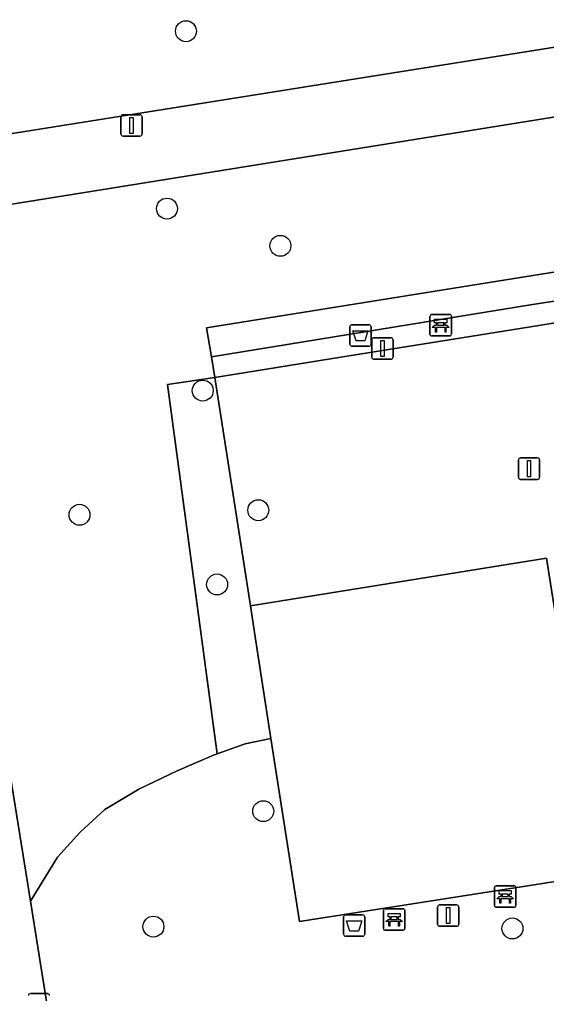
# Model space of a CAD drawing. Extents: x 160077 to 160948, y 386481 to 387498.
# Drawn here: x 160544.36 to 160568.98, y 387002.13 to 387047.61 of the extents above; entities that cross this region are included whole.
import ezdxf

# ---------------------------------------------------------------- set-up
doc = ezdxf.new("R2010")
doc.units = 0
for name, color, linetype in [('IMGEO_Afvalbak', 7, 'Continuous'), ('IMGEO_Bank', 7, 'Continuous'), ('IMGEO_Boom', 7, 'Continuous'), ('IMGEO_Groenvoorziening', 7, 'Continuous'), ('IMGEO_Lichtmast', 7, 'Continuous'), ('IMGEO_Terreindeel_halfverhard', 7, 'Continuous'), ('IMGEO_Voetpad_open', 7, 'Continuous')]:
    doc.layers.add(name, color=color, linetype=linetype)

msp = doc.modelspace()

# ---------------------------------------------------------------- linework, layer by layer
at = {"layer": 'IMGEO_Afvalbak'}
for p, q in [((160559.789, 387032.451), (160559.789, 387033.251)), ((160559.789, 387033.251), (160559.789, 387032.451)), ((160559.889, 387033.351), (160560.679, 387033.351)), ((160560.679, 387033.351), (160559.889, 387033.351)), ((160560.779, 387033.251), (160560.779, 387032.451)), ((160560.779, 387032.451), (160560.779, 387033.251)), ((160560.679, 387032.351), (160559.889, 387032.351)), ((160559.889, 387032.351), (160560.679, 387032.351)), ((160559.497, 387004.899), (160559.497, 387005.699)), ((160559.497, 387005.699), (160559.497, 387004.899)), ((160559.597, 387005.799), (160560.387, 387005.799)), ((160560.387, 387005.799), (160559.597, 387005.799)), ((160560.487, 387005.699), (160560.487, 387004.899)), ((160560.487, 387004.899), (160560.487, 387005.699)), ((160560.387, 387004.799), (160559.597, 387004.799)), ((160559.597, 387004.799), (160560.387, 387004.799))]:
    msp.add_line(p, q, dxfattribs=at)
for points in [[(160559.932, 387033.065), (160560.636, 387033.065), (160560.487, 387032.595), (160560.081, 387032.595), (160559.932, 387033.065)], [(160559.64, 387005.513), (160560.344, 387005.513), (160560.195, 387005.043), (160559.789, 387005.043), (160559.64, 387005.513)]]:
    msp.add_lwpolyline(points, dxfattribs=at)
for centre, start, end in [((160559.889, 387033.251), 90, 180), ((160559.889, 387033.251), 90, 180), ((160560.679, 387033.251), 0, 90), ((160560.679, 387033.251), 360, 90), ((160559.889, 387032.451), 180, 270), ((160559.889, 387032.451), 180, 270), ((160560.679, 387032.451), 270, 0), ((160560.679, 387032.451), 270, 0), ((160559.597, 387005.699), 90, 180), ((160559.597, 387005.699), 90, 180), ((160560.387, 387005.699), 0, 90), ((160560.387, 387005.699), 360, 90), ((160559.597, 387004.899), 180, 270), ((160559.597, 387004.899), 180, 270), ((160560.387, 387004.899), 270, 0), ((160560.387, 387004.899), 270, 0)]:
    msp.add_arc(centre, 0.1, start, end, dxfattribs=at)
at = {"layer": 'IMGEO_Bank'}
for p, q in [((160563.61, 387033.827), (160564.451, 387033.827)), ((160564.451, 387033.827), (160563.61, 387033.827)), ((160563.535, 387032.902), (160563.535, 387033.743)), ((160563.535, 387033.743), (160563.535, 387032.902)), ((160563.844, 387033.333), (160563.844, 387033.439)), ((160563.888, 387033.439), (160563.888, 387033.333)), ((160564.176, 387033.445), (160563.894, 387033.445)), ((160564.182, 387033.333), (160564.182, 387033.439)), ((160564.226, 387033.439), (160564.226, 387033.333)), ((160564.535, 387033.752), (160564.535, 387032.911)), ((160564.535, 387032.911), (160564.535, 387033.752)), ((160564.232, 387033.225), (160563.839, 387033.225)), ((160563.894, 387033.327), (160564.176, 387033.327)), ((160564.46, 387032.827), (160563.619, 387032.827)), ((160563.619, 387032.827), (160564.46, 387032.827)), ((160566.547, 387006.228), (160566.547, 387007.069)), ((160566.547, 387007.069), (160566.547, 387006.228)), ((160566.622, 387007.153), (160567.463, 387007.153)), ((160567.463, 387007.153), (160566.622, 387007.153)), ((160567.547, 387007.078), (160567.547, 387006.237)), ((160567.547, 387006.237), (160567.547, 387007.078)), ((160567.244, 387006.551), (160566.851, 387006.551)), ((160566.856, 387006.659), (160566.856, 387006.765)), ((160566.9, 387006.765), (160566.9, 387006.659)), ((160567.188, 387006.771), (160566.906, 387006.771)), ((160566.906, 387006.653), (160567.188, 387006.653)), ((160567.194, 387006.659), (160567.194, 387006.765)), ((160567.238, 387006.765), (160567.238, 387006.659)), ((160561.435, 387006.084), (160562.276, 387006.084)), ((160562.276, 387006.084), (160561.435, 387006.084)), ((160567.472, 387006.153), (160566.631, 387006.153)), ((160566.631, 387006.153), (160567.472, 387006.153)), ((160561.36, 387005.159), (160561.36, 387006)), ((160561.36, 387006), (160561.36, 387005.159)), ((160561.669, 387005.59), (160561.669, 387005.696)), ((160561.713, 387005.696), (160561.713, 387005.59)), ((160562.001, 387005.702), (160561.719, 387005.702)), ((160562.007, 387005.59), (160562.007, 387005.696)), ((160562.051, 387005.696), (160562.051, 387005.59)), ((160562.36, 387006.009), (160562.36, 387005.168)), ((160562.36, 387005.168), (160562.36, 387006.009)), ((160562.057, 387005.482), (160561.664, 387005.482)), ((160561.719, 387005.584), (160562.001, 387005.584)), ((160562.285, 387005.084), (160561.444, 387005.084)), ((160561.444, 387005.084), (160562.285, 387005.084))]:
    msp.add_line(p, q, dxfattribs=at)
for points in [[(160563.838, 387033.445), (160563.752, 387033.445), (160563.752, 387033.606), (160564.315, 387033.606), (160564.315, 387033.445), (160564.232, 387033.445)], [(160563.782, 387033.225), (160563.64, 387033.225), (160563.752, 387033.327), (160563.838, 387033.327)], [(160563.832, 387033.218), (160563.832, 387033.011), (160563.789, 387033.011), (160563.789, 387033.218)], [(160564.232, 387033.327), (160564.315, 387033.327), (160564.427, 387033.225), (160564.288, 387033.225)], [(160564.282, 387033.218), (160564.282, 387033.011), (160564.238, 387033.011), (160564.238, 387033.218)], [(160566.794, 387006.551), (160566.652, 387006.551), (160566.764, 387006.653), (160566.85, 387006.653)], [(160566.85, 387006.771), (160566.764, 387006.771), (160566.764, 387006.932), (160567.327, 387006.932), (160567.327, 387006.771), (160567.244, 387006.771)], [(160566.844, 387006.544), (160566.844, 387006.337), (160566.801, 387006.337), (160566.801, 387006.544)], [(160567.244, 387006.653), (160567.327, 387006.653), (160567.439, 387006.551), (160567.3, 387006.551)], [(160567.294, 387006.544), (160567.294, 387006.337), (160567.25, 387006.337), (160567.25, 387006.544)], [(160561.663, 387005.702), (160561.577, 387005.702), (160561.577, 387005.863), (160562.14, 387005.863), (160562.14, 387005.702), (160562.057, 387005.702)], [(160561.607, 387005.482), (160561.465, 387005.482), (160561.577, 387005.584), (160561.663, 387005.584)], [(160561.657, 387005.475), (160561.657, 387005.268), (160561.614, 387005.268), (160561.614, 387005.475)], [(160562.057, 387005.584), (160562.14, 387005.584), (160562.252, 387005.482), (160562.113, 387005.482)], [(160562.107, 387005.475), (160562.107, 387005.268), (160562.063, 387005.268), (160562.063, 387005.475)]]:
    msp.add_lwpolyline(points, dxfattribs=at)
for centre, radius, start, end in [((160563.613, 387033.749), 0.0779, 92.4484, 184.2845), ((160563.613, 387033.749), 0.0779, 92.4484, 184.2845), ((160564.457, 387033.749), 0.0779, 2.4484, 94.2845), ((160564.457, 387033.749), 0.0779, 2.4484, 94.2845), ((160563.837, 387033.438), 0.00671, 2.8957, 87.1043), ((160563.894, 387033.438), 0.00671, 92.8957, 177.1043), ((160564.176, 387033.438), 0.00671, 2.8957, 87.1043), ((160564.233, 387033.438), 0.00671, 92.8957, 177.1043), ((160563.782, 387033.218), 0.00671, 2.8957, 87.1043), ((160563.839, 387033.218), 0.00671, 92.8957, 177.1043), ((160563.837, 387033.334), 0.00671, 272.8957, 357.1043), ((160563.894, 387033.334), 0.00671, 182.8957, 267.1043), ((160564.176, 387033.334), 0.00671, 272.8957, 357.1043), ((160564.233, 387033.334), 0.00671, 182.8957, 267.1043), ((160564.231, 387033.218), 0.00671, 2.8957, 87.1043), ((160564.288, 387033.218), 0.00671, 92.8957, 177.1043), ((160564.457, 387032.905), 0.0779, 272.4484, 4.2845), ((160564.457, 387032.905), 0.0779, 272.4484, 4.2845), ((160563.613, 387032.905), 0.0779, 182.4484, 274.2845), ((160563.613, 387032.905), 0.0779, 182.4484, 274.2845), ((160566.625, 387007.075), 0.0779, 92.4484, 184.2845), ((160566.625, 387007.075), 0.0779, 92.4484, 184.2845), ((160567.469, 387007.075), 0.0779, 2.4484, 94.2845), ((160567.469, 387007.075), 0.0779, 2.4484, 94.2845), ((160566.794, 387006.544), 0.00671, 2.8957, 87.1043), ((160566.851, 387006.544), 0.00671, 92.8957, 177.1043), ((160566.849, 387006.764), 0.00671, 2.8957, 87.1043), ((160566.849, 387006.66), 0.00671, 272.8957, 357.1043), ((160566.906, 387006.764), 0.00671, 92.8957, 177.1043), ((160566.906, 387006.66), 0.00671, 182.8957, 267.1043), ((160567.188, 387006.764), 0.00671, 2.8957, 87.1043), ((160567.188, 387006.66), 0.00671, 272.8957, 357.1043), ((160567.245, 387006.764), 0.00671, 92.8957, 177.1043), ((160567.245, 387006.66), 0.00671, 182.8957, 267.1043), ((160567.243, 387006.544), 0.00671, 2.8957, 87.1043), ((160567.3, 387006.544), 0.00671, 92.8957, 177.1043), ((160561.438, 387006.006), 0.0779, 92.4484, 184.2845), ((160561.438, 387006.006), 0.0779, 92.4484, 184.2845), ((160562.282, 387006.006), 0.0779, 2.4484, 94.2845), ((160562.282, 387006.006), 0.0779, 2.4484, 94.2845), ((160566.625, 387006.231), 0.0779, 182.4484, 274.2845), ((160566.625, 387006.231), 0.0779, 182.4484, 274.2845), ((160567.469, 387006.231), 0.0779, 272.4484, 4.2845), ((160567.469, 387006.231), 0.0779, 272.4484, 4.2845), ((160561.662, 387005.695), 0.00671, 2.8957, 87.1043), ((160561.719, 387005.695), 0.00671, 92.8957, 177.1043), ((160562.001, 387005.695), 0.00671, 2.8957, 87.1043), ((160562.058, 387005.695), 0.00671, 92.8957, 177.1043), ((160561.607, 387005.475), 0.00671, 2.8957, 87.1043), ((160561.664, 387005.475), 0.00671, 92.8957, 177.1043), ((160561.662, 387005.591), 0.00671, 272.8957, 357.1043), ((160561.719, 387005.591), 0.00671, 182.8957, 267.1043), ((160562.001, 387005.591), 0.00671, 272.8957, 357.1043), ((160562.058, 387005.591), 0.00671, 182.8957, 267.1043), ((160562.056, 387005.475), 0.00671, 2.8957, 87.1043), ((160562.113, 387005.475), 0.00671, 92.8957, 177.1043), ((160562.282, 387005.162), 0.0779, 272.4484, 4.2845), ((160562.282, 387005.162), 0.0779, 272.4484, 4.2845), ((160561.438, 387005.162), 0.0779, 182.4484, 274.2845), ((160561.438, 387005.162), 0.0779, 182.4484, 274.2845)]:
    msp.add_arc(centre, radius, start, end, dxfattribs=at)
at = {"layer": 'IMGEO_Boom'}
for centre in [(160552.133, 387047.058), (160551.247, 387038.775), (160556.545, 387037.036), (160552.918, 387030.276), (160555.513, 387024.692), (160547.161, 387024.478), (160553.588, 387021.226), (160555.743, 387010.639), (160550.613, 387005.248), (160567.387, 387005.164)]:
    msp.add_circle(centre, 0.489, dxfattribs=at)
at = {"layer": 'IMGEO_Groenvoorziening'}
for points in [[(160541.465, 387041.878), (160617.91, 387054.042)], [(160553.333, 387031.854), (160553.09, 387033.201), (160571.553, 387036.161), (160571.776, 387034.823), (160580.573, 387036.143), (160580.552, 387036.276), (160571.296, 387041.753), (160571.042, 387043.331), (160542.138, 387038.692)], [(160540.129, 387035.917), (160543.501, 387014.944), (160544.866, 387006.442), (160546.131, 387008.499), (160547.187, 387009.662), (160548.349, 387010.719), (160549.934, 387011.67), (160551.729, 387012.516), (160553.42, 387013.256), (160553.596, 387013.319), (160551.279, 387030.562), (160553.488, 387030.885), (160553.333, 387031.854)], [(160570.778, 387007.571), (160557.433, 387005.487), (160556.106, 387014.033), (160554.899, 387013.784), (160553.596, 387013.319), (160553.42, 387013.256), (160551.729, 387012.516), (160549.934, 387011.67), (160548.349, 387010.719), (160547.187, 387009.662), (160546.131, 387008.499), (160544.866, 387006.442), (160545.901, 387000)]]:
    msp.add_lwpolyline(points, dxfattribs=at)
for points in [[(160571.776, 387034.823), (160571.553, 387036.161), (160553.09, 387033.201), (160553.333, 387031.854), (160568.329, 387034.305)], [(160553.488, 387030.885), (160551.279, 387030.562), (160553.596, 387013.319), (160554.899, 387013.784), (160556.106, 387014.033), (160555.369, 387018.778), (160555.143, 387020.231)], [(160568.972, 387022.455), (160555.143, 387020.231), (160555.369, 387018.778), (160556.106, 387014.033), (160557.433, 387005.487), (160570.778, 387007.571), (160571.309, 387007.688), (160570.759, 387011.228), (160570.667, 387011.821)]]:
    msp.add_lwpolyline(points, close=True, dxfattribs=at)
at = {"layer": 'IMGEO_Lichtmast'}
for p, q in [((160549.096, 387042.258), (160549.096, 387043.058)), ((160549.096, 387043.058), (160549.096, 387042.258)), ((160549.196, 387043.158), (160549.986, 387043.158)), ((160549.986, 387043.158), (160549.196, 387043.158)), ((160550.086, 387043.058), (160550.086, 387042.258)), ((160550.086, 387042.258), (160550.086, 387043.058)), ((160549.986, 387042.158), (160549.196, 387042.158)), ((160549.196, 387042.158), (160549.986, 387042.158)), ((160560.817, 387031.842), (160560.817, 387032.642)), ((160560.817, 387032.642), (160560.817, 387031.842)), ((160560.917, 387032.742), (160561.707, 387032.742)), ((160561.707, 387032.742), (160560.917, 387032.742)), ((160561.807, 387032.642), (160561.807, 387031.842)), ((160561.807, 387031.842), (160561.807, 387032.642)), ((160561.707, 387031.742), (160560.917, 387031.742)), ((160560.917, 387031.742), (160561.707, 387031.742)), ((160567.668, 387026.231), (160567.668, 387027.031)), ((160567.668, 387027.031), (160567.668, 387026.231)), ((160567.768, 387027.131), (160568.558, 387027.131)), ((160568.558, 387027.131), (160567.768, 387027.131)), ((160568.658, 387027.031), (160568.658, 387026.231)), ((160568.658, 387026.231), (160568.658, 387027.031)), ((160568.558, 387026.131), (160567.768, 387026.131)), ((160567.768, 387026.131), (160568.558, 387026.131)), ((160563.887, 387005.363), (160563.887, 387006.163)), ((160563.887, 387006.163), (160563.887, 387005.363)), ((160563.987, 387006.263), (160564.777, 387006.263)), ((160564.777, 387006.263), (160563.987, 387006.263)), ((160564.877, 387006.163), (160564.877, 387005.363)), ((160564.877, 387005.363), (160564.877, 387006.163)), ((160564.777, 387005.263), (160563.987, 387005.263)), ((160563.987, 387005.263), (160564.777, 387005.263)), ((160544.87, 387002.126), (160545.66, 387002.126)), ((160545.66, 387002.126), (160544.87, 387002.126))]:
    msp.add_line(p, q, dxfattribs=at)
for points in [[(160549.516, 387043.033), (160549.666, 387043.033), (160549.666, 387042.283), (160549.516, 387042.283), (160549.516, 387043.033)], [(160561.237, 387032.617), (160561.387, 387032.617), (160561.387, 387031.867), (160561.237, 387031.867), (160561.237, 387032.617)], [(160568.088, 387027.006), (160568.238, 387027.006), (160568.238, 387026.256), (160568.088, 387026.256), (160568.088, 387027.006)], [(160564.307, 387006.138), (160564.457, 387006.138), (160564.457, 387005.388), (160564.307, 387005.388), (160564.307, 387006.138)]]:
    msp.add_lwpolyline(points, dxfattribs=at)
for centre, start, end in [((160549.196, 387043.058), 90, 180), ((160549.196, 387043.058), 90, 180), ((160549.986, 387043.058), 0, 90), ((160549.986, 387043.058), 360, 90), ((160549.196, 387042.258), 180, 270), ((160549.196, 387042.258), 180, 270), ((160549.986, 387042.258), 270, 0), ((160549.986, 387042.258), 270, 0), ((160560.917, 387032.642), 90, 180), ((160560.917, 387032.642), 90, 180), ((160561.707, 387032.642), 0, 90), ((160561.707, 387032.642), 360, 90), ((160560.917, 387031.842), 180, 270), ((160560.917, 387031.842), 180, 270), ((160561.707, 387031.842), 270, 0), ((160561.707, 387031.842), 270, 0), ((160567.768, 387027.031), 90, 180), ((160567.768, 387027.031), 90, 180), ((160568.558, 387027.031), 0, 90), ((160568.558, 387027.031), 360, 90), ((160567.768, 387026.231), 180, 270), ((160567.768, 387026.231), 180, 270), ((160568.558, 387026.231), 270, 0), ((160568.558, 387026.231), 270, 0), ((160563.987, 387006.163), 90, 180), ((160563.987, 387006.163), 90, 180), ((160564.777, 387006.163), 0, 90), ((160564.777, 387006.163), 360, 90), ((160563.987, 387005.363), 180, 270), ((160563.987, 387005.363), 180, 270), ((160564.777, 387005.363), 270, 0), ((160564.777, 387005.363), 270, 0), ((160544.87, 387002.026), 90, 180), ((160544.87, 387002.026), 90, 180), ((160545.66, 387002.026), 0, 90), ((160545.66, 387002.026), 360, 90)]:
    msp.add_arc(centre, 0.1, start, end, dxfattribs=at)
at = {"layer": 'IMGEO_Terreindeel_halfverhard'}
msp.add_lwpolyline([(160580.713, 387035.264), (160567.361, 387033.111), (160559.854, 387031.909), (160553.488, 387030.885), (160555.143, 387020.231), (160568.972, 387022.455), (160570.667, 387011.821), (160584.109, 387013.953)], close=True, dxfattribs=at)
at = {"layer": 'IMGEO_Voetpad_open'}
for points in [[(160640.928, 387057.656), (160633.635, 387056.544), (160617.91, 387054.042), (160541.465, 387041.878)], [(160542.138, 387038.692), (160571.042, 387043.331), (160577.085, 387044.301), (160580.926, 387044.918), (160582.114, 387045.108), (160586.174, 387045.76), (160616.113, 387050.565), (160618.448, 387050.94), (160626.091, 387052.122), (160636.756, 387053.742), (160639.372, 387054.162)], [(160545.901, 387000), (160544.866, 387006.442), (160543.501, 387014.944)]]:
    msp.add_lwpolyline(points, dxfattribs=at)
msp.add_lwpolyline([(160580.713, 387035.264), (160580.573, 387036.143), (160571.776, 387034.823), (160568.329, 387034.305), (160553.333, 387031.854), (160553.488, 387030.885), (160559.854, 387031.909), (160567.361, 387033.111)], close=True, dxfattribs=at)

doc.saveas('drawing.dxf')
